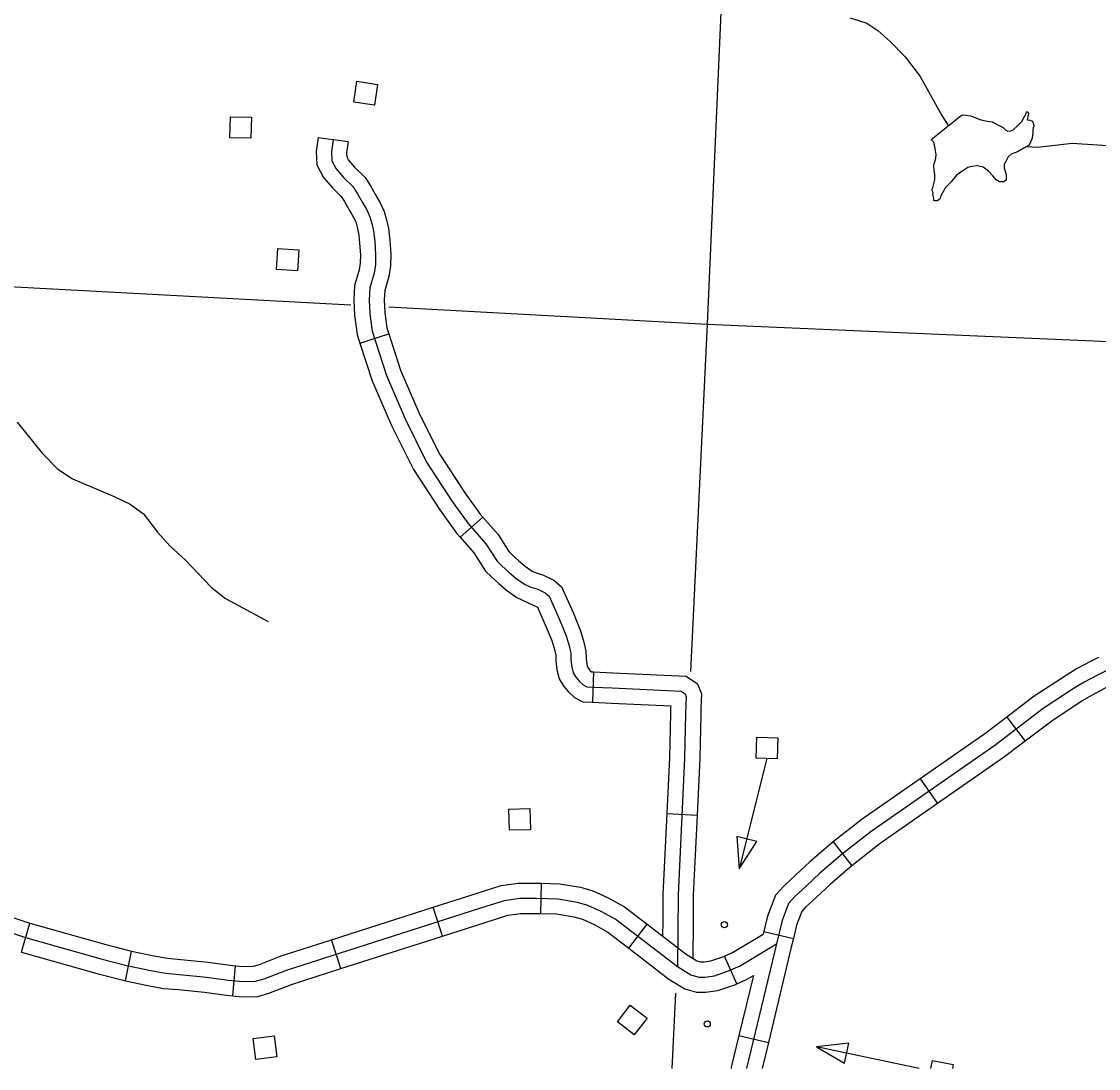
# Model space of a CAD drawing. Extents: x 653372 to 905732, y 627442 to 787275.
# Drawn here: x 834539 to 839868, y 627442 to 632620 of the extents above; entities that cross this region are included whole.
import ezdxf

# ---------------------------------------------------------------- set-up
doc = ezdxf.new("R2010")
doc.units = 0
for name, color, linetype in [('Level 32', 7, 'Continuous'), ('Level 35', 7, 'Continuous'), ('Level 45', 7, 'Continuous'), ('Level 5', 7, 'Continuous'), ('Level 56', 7, 'Continuous')]:
    doc.layers.add(name, color=color, linetype=linetype)

msp = doc.modelspace()

# ---------------------------------------------------------------- linework, layer by layer
at = {"layer": 'Level 32'}
for p, q in [((839414, 629179.2), (839504.7, 629059.7)), ((838986.4, 628874.9), (839072.1, 628751.8)), ((838555.7, 628562.6), (838648.1, 628444.5)), ((837107.9, 628208), (837112.5, 628357.9)), ((836622.1, 628096.4), (836576.4, 628239.3)), ((834538.9, 628016.2), (834579.6, 628160.6)), ((837543.7, 628036), (837635.2, 628154.9)), ((836119.3, 627935.5), (836073.5, 628078.3)), ((838212.5, 628118.7), (838358.3, 628083.6)), ((835053.2, 627875.3), (835083.7, 628022.2)), ((838078, 627859.9), (838017.8, 627997.3)), ((835584, 627800.6), (835597.4, 627950)), ((838088.9, 627605.4), (838234.7, 627570.2))]:
    msp.add_line(p, q, dxfattribs=at)
for points in [[(839867.9, 629473.6), (839829.1, 629454.3), (839759.4, 629417.5), (839707.7, 629385.9), (839550.2, 629282.6), (839414, 629179.2)], [(839987.9, 629449.5), (839863.3, 629387.5), (839796.5, 629352.3), (839747.8, 629322.6), (839593.5, 629221.3), (839354.4, 629039.8), (838742.9, 628613.9), (838601.5, 628503.2), (838489.8, 628407), (838421.5, 628343.9), (838365.5, 628292.5), (838334.7, 628258.3), (838302.7, 628172.7), (838275.1, 628058.3), (838126.6, 627441.6)], [(839934.7, 629339.3), (839897.5, 629320.7), (839833.6, 629287.1), (839788, 629259.2), (839636.7, 629160), (839504.7, 629059.7)], [(839414, 629179.2), (839310.3, 629100.5), (838986.4, 628874.9)], [(839504.7, 629059.7), (839398.5, 628979.2), (839072.1, 628751.8)], [(838986.4, 628874.9), (838698.3, 628674.2), (838555.7, 628562.6)], [(839072.1, 628751.8), (838787.5, 628553.5), (838648.1, 628444.5)], [(838555.7, 628562.6), (838553.9, 628561.2), (838439.8, 628463), (838370.7, 628399.1), (838312.2, 628345.3), (838269.5, 628298), (838230.8, 628194.7), (838209.5, 628106.3)], [(838649.1, 628445.3), (838539.7, 628351), (838472.3, 628288.8), (838418.9, 628239.7), (838399.9, 628218.7), (838374.5, 628150.7), (838358.3, 628083.6)], [(836576.4, 628239.3), (836788.6, 628307.2), (836912.4, 628346), (836997.3, 628358.6), (837087.8, 628358.7), (837112.5, 628357.9)], [(837112.5, 628357.9), (837201.6, 628355.3), (837304.5, 628337.8), (837365.7, 628320.5), (837439, 628287.4), (837522.9, 628241.2), (837635.2, 628154.9)], [(833835.1, 628327.6), (834558.8, 628088.6), (834937.2, 627981.8), (835059.4, 627950.6), (835179.2, 627925.7), (835250.9, 627912.1), (835320.5, 627906.1), (835453.7, 627892.9), (835562, 627877.8), (835633.6, 627871.4), (835697.4, 627873.1), (835739.5, 627884.5), (835849.5, 627927.9), (836811.3, 628235.7), (836929.2, 628272.7), (837002.9, 628283.6), (837086.8, 628283.7), (837194.1, 628280.5), (837288, 628264.5), (837340, 628249.9), (837405.4, 628220.3), (837481.7, 628178.3), (837784.8, 627945.2), (837851.1, 627904.3), (837889.9, 627893.8), (837920.8, 627893.3), (837967.4, 627900), (838041.2, 627925.7), (838092.3, 627948.1), (838275.1, 628058.3)], [(834081.4, 628325.2), (834580.7, 628160.3), (834579.7, 628160.6)], [(836073.5, 628078.3), (836576.4, 628239.3)], [(836622.1, 628096.4), (836833.9, 628164.2), (836946, 628199.3), (837008.5, 628208.6), (837085.7, 628208.7), (837107.9, 628208)], [(837107.9, 628208), (837186.7, 628205.6), (837271.5, 628191.3), (837314.2, 628179.2), (837371.8, 628153.2), (837440.5, 628115.3), (837543.7, 628036)], [(834579.6, 628160.6), (834956.7, 628054.2), (835076.3, 628023.7), (835083.7, 628022.2)], [(837635.2, 628154.9), (837827.5, 628007), (837881.2, 627973.8), (837900.4, 627968.6), (837916, 627968.4), (837949.6, 627973.2), (838013.8, 627995.6), (838017.8, 627997.3)], [(835597.4, 627950), (835636, 627946.5), (835686.5, 627947.8), (835715.8, 627955.8), (835824.3, 627998.5), (836073.5, 628078.3)], [(836119.3, 627935.5), (836622.1, 628096.4)], [(838017.8, 627997.3), (838057.8, 628014.8), (838209.5, 628106.3)], [(838358.3, 628083.6), (838348, 628040.7), (838234.7, 627570.2)], [(837543.7, 628036), (837742.2, 627883.4), (837821, 627834.7), (837879.4, 627818.9), (837925.6, 627818.3), (837985.2, 627826.8), (838068.6, 627855.8), (838078, 627859.9)], [(834538.9, 628016.2), (834917.7, 627909.4), (835042.5, 627877.5), (835053.2, 627875.3)], [(835083.7, 628022.2), (835193.9, 627999.3), (835261.1, 627986.5), (835327.4, 627980.7), (835462.6, 627967.4), (835570.5, 627952.4), (835597.4, 627950)], [(835584, 627800.6), (835631.2, 627796.3), (835708.4, 627798.3), (835763.1, 627813.2), (835874.7, 627857.2), (836119.3, 627935.5)], [(835053.2, 627875.3), (835164.6, 627852.1), (835240.6, 627837.7), (835313.6, 627831.4), (835444.9, 627818.4), (835553.5, 627803.3), (835584, 627800.6)], [(838078, 627859.9), (838126.9, 627881.3), (838160.2, 627901.4)], [(838160.2, 627901.4), (838088.9, 627605.4)], [(838088.9, 627605.4), (838051, 627448.1), (838049.7, 627441.6)], [(838234.7, 627570.2), (838203.8, 627441.6)]]:
    msp.add_lwpolyline(points, dxfattribs=at)
at = {"layer": 'Level 35'}
for points in [[(838639.8, 632639), (838721.2, 632611.7), (838776.5, 632574.9), (838835.5, 632523), (838911.1, 632444.8), (838986.3, 632347.6), (839093, 632155), (839125.2, 632104.8)], [(839040.4, 632037.3), (839189.2, 632155.7), (839199.1, 632158.2), (839237.1, 632152.8), (839280.3, 632136), (839316.7, 632126.4), (839342, 632124.2), (839351.7, 632119.7), (839373.9, 632107.8), (839396.2, 632095.8), (839409.9, 632082.7), (839419.6, 632078.2), (839433.7, 632079.2), (839445.2, 632084.5), (839466.9, 632103.6), (839488.7, 632125.5), (839500.7, 632147.7), (839509.7, 632165.8), (839511.4, 632174.2), (839518.4, 632174), (839522.4, 632166.8), (839517.7, 632150), (839517.4, 632140.2), (839515.8, 632134.6), (839528.4, 632131.4), (839531.2, 632129.9), (839538.2, 632129.6), (839543.7, 632122.4), (839546.2, 632113.9), (839547.3, 632102.6), (839544.2, 632094.2), (839542.6, 632085.8), (839543.5, 632071.6), (839539.9, 632043.5), (839530.8, 632024), (839524.7, 632008.7), (839498.9, 631993.9), (839467.3, 631975.1), (839435.9, 631963.4), (839421.4, 631951.1), (839409.4, 631927.5), (839401.9, 631912.2), (839401.4, 631895.2)], [(839401.4, 631895.2), (839410.4, 631863.9), (839411.2, 631845.5), (839410.9, 631835.7), (839398, 631827.6), (839378.2, 631826.8), (839361.6, 631837.2), (839345.2, 631856), (839323.4, 631879.2), (839297.2, 631899.8), (839269.1, 631906.5), (839240.8, 631903.2), (839220.9, 631897.8), (839192.2, 631878.9), (839166.2, 631860), (839138.4, 631826.9), (839110.8, 631799.5), (839088.4, 631757.9), (839082.2, 631741.1), (839069.3, 631733), (839058, 631733.4), (839053.8, 631734.9), (839052.7, 631744.8), (839049.1, 631766.1), (839049.4, 631774.5), (839044.1, 631787.4), (839048.7, 631797.2), (839058.3, 631836.4), (839057.7, 631863.2), (839053.2, 631901.5), (839053.5, 631909.9), (839055.1, 631918.3), (839058.2, 631926.7), (839063, 631944.9), (839064.9, 631961.8), (839060.1, 631991.6), (839054, 632022.8), (839040.4, 632037.3)], [(839513.1, 632002), (839566.3, 631997.8), (839737.1, 632019.2), (839989.1, 632001.3), (840135.5, 631986.1), (840340.3, 631943), (840451.7, 631927.3), (840546.4, 631927.9), (840608.5, 631940.9)], [(834516.7, 630637.9), (834640.4, 630485.2), (834719.1, 630405.1), (834790.3, 630358.2), (834997.6, 630271.4), (835075.9, 630233.3), (835142.1, 630184.4), (835211.7, 630093.5), (835274.7, 630024.6), (835349.6, 629955.6), (835477.5, 629822.9), (835547.6, 629765.9), (835759.6, 629653)]]:
    msp.add_lwpolyline(points, dxfattribs=at)
at = {"layer": 'Level 45'}
for p, q in [((836005.9, 632046.9), (836154.6, 632026.9)), ((836213.7, 631028.4), (836356.5, 631074.6)), ((836709.2, 630068.8), (836821.7, 630168)), ((837365.1, 629252.7), (837371, 629402.6)), ((837731.6, 628701.9), (837881.4, 628694.9))]:
    msp.add_line(p, q, dxfattribs=at)
for points in [[(836005.9, 632046.9), (835996.6, 631978), (836000.5, 631910.8), (836032.9, 631848.4), (836078.1, 631797.1), (836120.7, 631754.8), (836136.3, 631729.9), (836161.4, 631685.8), (836173.8, 631666.1), (836180.7, 631654), (836192.5, 631628.5), (836199.6, 631602.5), (836206.4, 631571.6), (836207.3, 631563.9)], [(836080.2, 632036.9), (836071.9, 631975.1), (836074.5, 631931.1), (836095.2, 631891.1), (836132.7, 631848.6), (836179.7, 631801.9), (836200.7, 631768.3), (836225.9, 631724.3), (836238.2, 631704.5), (836247.4, 631688.4), (836263.1, 631654.3), (836272.5, 631620.5), (836280.4, 631584), (836286.6, 631531.5), (836291.1, 631468), (836289.7, 631419), (836283.2, 631375.2), (836261.6, 631302.2), (836258.5, 631241.6), (836261.6, 631174.3), (836273.3, 631088.1), (836344.2, 630868.8), (836437.2, 630654.1), (836543.1, 630441.3), (836670.2, 630246.6), (836749.5, 630136.5), (836837, 630037.3), (836892.7, 629950.2), (836915.9, 629928.1), (836949.8, 629896.1), (836985.1, 629867.3), (837027.5, 629836.3), (837058.7, 629821.7), (837094.5, 629811.6), (837130.8, 629794.4), (837149.8, 629777), (837199.2, 629666.3), (837234.2, 629582.2), (837248.2, 629532.1), (837256.8, 629495.6), (837257.8, 629464.2), (837261.8, 629426), (837268.8, 629398.6), (837282.9, 629375.6), (837299.2, 629356.4), (837318.6, 629339), (837336.4, 629329.4), (837366.9, 629327.7), (837462, 629324), (837803.1, 629307.3), (837822.1, 629294.5), (837827.5, 629281.1), (837824.9, 629195.8), (837819.7, 628976.9), (837787.7, 628300.2), (837785.3, 627944.8)], [(836154.6, 632026.9), (836147.2, 631972.3), (836148.4, 631951.4), (836157.6, 631933.8), (836187.3, 631900.1), (836238.8, 631849), (836265.1, 631806.8), (836290.3, 631762.7), (836302.6, 631743), (836314.1, 631722.8), (836333.8, 631680.2), (836345.3, 631638.4), (836354.5, 631596.4), (836356.2, 631581.4)], [(836207.3, 631563.9), (836211.9, 631524.4), (836216.1, 631466.5), (836214.8, 631425.6), (836209.8, 631391.4), (836187.2, 631314.9), (836183.4, 631241.7), (836186.9, 631167.5), (836199.8, 631071.4), (836213.7, 631028.4)], [(836356.2, 631581.4), (836361.3, 631538.6), (836366.2, 631469.6), (836364.5, 631412.3), (836356.6, 631359), (836336.1, 631289.5), (836333.6, 631241.4), (836336.4, 631181), (836346.7, 631104.8), (836356.5, 631074.6)], [(836356.5, 631074.6), (836414.4, 630895.4), (836505.2, 630685.7), (836549.8, 630596.2)], [(836213.7, 631028.4), (836273.9, 630842.3), (836369.2, 630622.5), (836415.5, 630529.4)], [(836549.8, 630596.2), (836608.3, 630478.7), (836732, 630289), (836808.2, 630183.3), (836821.7, 630168)], [(836415.5, 630529.4), (836477.9, 630404), (836608.3, 630204.1), (836690.8, 630089.6), (836709.2, 630068.8)], [(836821.7, 630168), (836897.1, 630082.5), (836950.9, 629998.3), (836967.5, 629982.6), (836999.4, 629952.5), (837031, 629926.6), (837065.8, 629901.1), (837084.8, 629892.3), (837121, 629882.1), (837173.2, 629857.3), (837211.9, 629821.8), (837219.1, 629805.7)], [(836709.2, 630068.8), (836776.9, 629992), (836834.4, 629902), (836864.4, 629873.7), (836900.3, 629839.7), (836939.2, 629807.9), (836989.1, 629771.4), (837091.4, 629723.8)], [(837219.1, 629805.7), (837268, 629696.1), (837305.2, 629606.8), (837320.9, 629550.7), (837331.6, 629505.5), (837332.7, 629469.4), (837335.9, 629439.2), (837338.7, 629428.2), (837343.9, 629419.7), (837353, 629408.8), (837359.3, 629403.3), (837370.4, 629402.6), (837370.9, 629402.6)], [(837091.4, 629723.8), (837130.3, 629636.6), (837163.2, 629557.6), (837175.6, 629513.4), (837182.1, 629485.7), (837183, 629459.1), (837187.8, 629412.8), (837198.9, 629369.1), (837222, 629331.5), (837245.3, 629303.9), (837275.3, 629277.1), (837315.6, 629255.4), (837363.4, 629252.8), (837365.2, 629252.7)], [(837371, 629402.6), (837465.3, 629399), (837827.7, 629381.2), (837883.1, 629343.8), (837902.9, 629294.5), (837900.8, 629223.8)], [(837365.1, 629252.7), (837458.7, 629249.1), (837751.1, 629234.8), (837750.9, 629228.3)], [(837750.9, 629228.3), (837750, 629197.9), (837744.7, 628979.6), (837731.6, 628701.9)], [(837900.8, 629223.8), (837899.9, 629193.8), (837894.6, 628974.3), (837881.4, 628694.9)], [(837731.6, 628701.9), (837712.7, 628302.2), (837711.9, 628171.3)], [(837881.4, 628694.9), (837862.7, 628298.1), (837861.8, 628170.3)], [(837711.9, 628171.3), (837711.4, 628096.3)], [(837861.8, 628170.3), (837860.6, 627986.5)]]:
    msp.add_lwpolyline(points, dxfattribs=at)
at = {"layer": 'Level 5'}
for points in [[(838144, 635979.2), (837931, 631123.8)], [(832847.1, 631396.6), (836167.9, 631218.4)], [(836356.1, 631208.3), (837931, 631123.8)], [(837931, 631123.8), (837849.6, 629404.9)], [(837931, 631123.8), (841181.8, 630982.9)], [(837774.2, 627814.1), (837756.5, 627441.6)]]:
    msp.add_lwpolyline(points, dxfattribs=at)
at = {"layer": 'Level 56'}
for points in [[(836182.4, 632221.5), (836197.8, 632324.5), (836301, 632309.1), (836285.7, 632206.2)], [(835569.9, 632044.8), (835572.3, 632148.8), (835676.7, 632146.4), (835674.3, 632042.4)], [(835800.4, 631393.4), (835807.3, 631497.2), (835911.5, 631490.3), (835904.5, 631386.4)], [(838174, 628976.6), (838177.1, 629080.6), (838281.5, 629077.5), (838278.4, 628973.5)], [(836952.8, 628619.9), (836950, 628723.9), (837054.3, 628726.8), (837057.2, 628622.7)], [(838176.7, 628564.7), (838077.7, 628589.3), (838090.3, 628428.5)], [(837487.9, 627671.9), (837551.3, 627754.4), (837634.1, 627690.8), (837570.7, 627608.3)], [(835697.9, 627486.2), (835684.8, 627589.5), (835788.4, 627602.6), (835801.4, 627499.3)], [(838611.7, 627467.4), (838632.8, 627567.2), (838472.5, 627548.9)]]:
    msp.add_lwpolyline(points, close=True, dxfattribs=at)
for points in [[(838226.2, 628975), (838090.3, 628428.5)], [(838981, 627441.6), (838472.5, 627548.9)], [(839039.2, 627441.6), (839046.9, 627480.9), (839149.3, 627460.7), (839145.6, 627441.6)]]:
    msp.add_lwpolyline(points, dxfattribs=at)
for centre in [(838016.9, 628152.8), (837932.3, 627661.8)]:
    msp.add_circle(centre, 15, dxfattribs=at)

doc.saveas('drawing.dxf')
